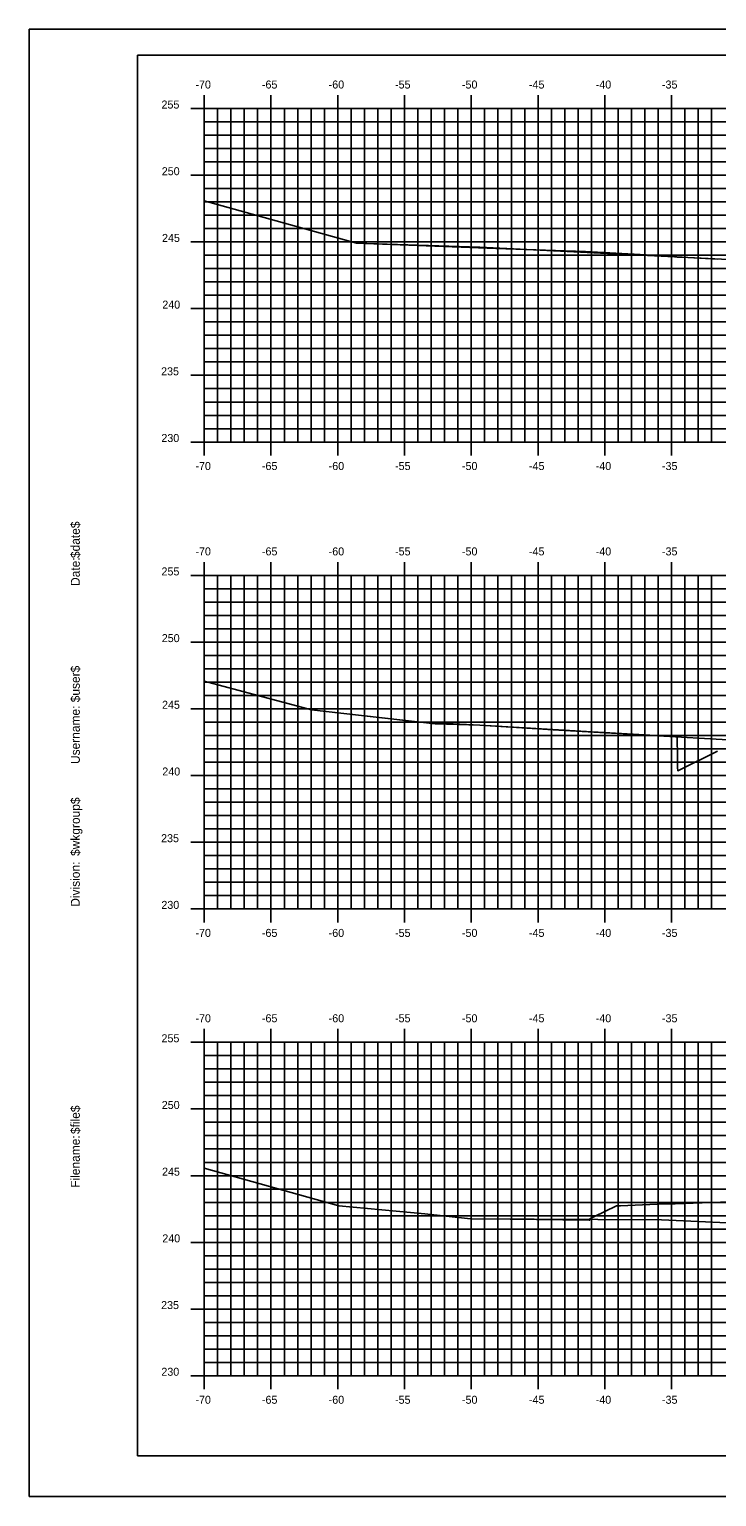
# Model space of a CAD drawing. Extents: x 1168600 to 1177589, y 610178 to 611246.
# Drawn here: x 1172884.7 to 1172936.2, y 610900.5 to 611010.5 of the extents above; entities that cross this region are included whole.
import ezdxf

# ---------------------------------------------------------------- set-up
doc = ezdxf.new("R2010")
doc.units = 0
for name, color, linetype in [('_Construction', 7, 'Continuous'), ('_Station Equation', 7, 'Continuous'), ('H_V ANNOTATION', 7, 'Continuous'), ('MAJOR', 7, 'Continuous'), ('MINOR', 7, 'Continuous')]:
    doc.layers.add(name, color=color, linetype=linetype)

msp = doc.modelspace()

# ---------------------------------------------------------------- linework, layer by layer
at = {"layer": '_Construction'}
for p, q in [((1173052.83, 611008.6), (1172892.83, 611008.6)), ((1172892.83, 611008.6), (1172892.83, 610903.6)), ((1172892.83, 610903.6), (1173052.83, 610903.6))]:
    msp.add_line(p, q, dxfattribs=at)
msp.add_lwpolyline([(1172884.73, 610900.54), (1173054.73, 610900.54), (1173054.73, 611010.54), (1172884.73, 611010.54)], close=True, dxfattribs=at)
at = {"layer": '_Station Equation'}
for points in [[(1172897.83, 610997.67), (1172909.23, 610994.52), (1172918.46, 610994.21), (1172937.08, 610993.28), (1172946.02, 610992.72), (1172949.54, 610992.52), (1172964.26, 610991.92), (1172971.6, 610991.64), (1172974.19, 610991.53), (1172996.26, 610990.37), (1172999.92, 610990.38), (1173016.14, 610989.77), (1173018.67, 610989.25), (1173026.01, 610988.57), (1173031.23, 610990.15), (1173037.83, 610992.08)], [(1172897.83, 610997.67), (1172909.23, 610994.52), (1172919.67, 610994.1), (1172926.39, 610993.88), (1172933.2, 610993.5), (1172933.26, 610993.47), (1172933.6, 610993.46), (1172933.62, 610993.45), (1172936.25, 610993.32)], [(1172897.83, 610961.66), (1172905.86, 610959.53), (1172915.12, 610958.48), (1172918.46, 610958.37), (1172923.97, 610958.02), (1172944.9, 610956.83), (1172955.72, 610956.39), (1172964.31, 610956.11), (1172976.23, 610955.53), (1172987.71, 610954.89), (1172999.87, 610954.33), (1173010.98, 610953.77), (1173015.43, 610953.34), (1173021.29, 610952.8), (1173037.83, 610957.29)], [(1172897.83, 610961.66), (1172905.86, 610959.53), (1172913.99, 610958.61), (1172918.46, 610958.37), (1172926.47, 610957.9), (1172930.38, 610957.67), (1172933.24, 610957.5), (1172933.27, 610955.94), (1172933.28, 610955.21), (1172933.28, 610955.21), (1172933.29, 610954.95), (1172936.28, 610956.42)], [(1172897.83, 610925.17), (1172907.91, 610922.34), (1172914.35, 610921.75), (1172917.78, 610921.37), (1172932.07, 610921.28), (1172939.75, 610920.95), (1172951.73, 610920.57), (1172956.35, 610920.33), (1172973.18, 610919.5), (1172979.39, 610919.39), (1173002.57, 610918.27), (1173005.69, 610918.14), (1173006.9, 610918.04), (1173016.53, 610917.12), (1173035.4, 610923.91), (1173037.65, 610924.52), (1173037.82, 610924.62), (1173037.83, 610924.63)], [(1172897.83, 610925.17), (1172907.91, 610922.34), (1172914.35, 610921.75), (1172917.78, 610921.37), (1172920.74, 610921.33), (1172926.65, 610921.26), (1172926.68, 610921.3), (1172926.69, 610921.26), (1172926.7, 610921.36), (1172927, 610921.51), (1172928.71, 610922.34), (1172929, 610922.35), (1172931.75, 610922.46), (1172933.1, 610922.5), (1172948, 610923.05)]]:
    msp.add_lwpolyline(points, dxfattribs=at)
at = {"layer": 'MAJOR'}
for p, q in [((1172897.83, 611005.6), (1172897.83, 611004.6)), ((1172902.83, 611005.6), (1172902.83, 611004.6)), ((1172907.83, 611005.6), (1172907.83, 611004.6)), ((1172912.83, 611005.6), (1172912.83, 611004.6)), ((1172917.83, 611005.6), (1172917.83, 611004.6)), ((1172922.83, 611005.6), (1172922.83, 611004.6)), ((1172927.83, 611005.6), (1172927.83, 611004.6)), ((1172932.83, 611005.6), (1172932.83, 611004.6)), ((1172896.83, 611004.6), (1172897.83, 611004.6)), ((1172897.83, 611004.6), (1173037.83, 611004.6)), ((1172897.83, 610979.6), (1172897.83, 611004.6)), ((1172897.83, 610979.6), (1172897.83, 611004.6)), ((1172897.83, 611004.6), (1173037.83, 611004.6)), ((1172902.83, 610979.6), (1172902.83, 611004.6)), ((1172907.83, 610979.6), (1172907.83, 611004.6)), ((1172912.83, 610979.6), (1172912.83, 611004.6)), ((1172917.83, 610979.6), (1172917.83, 611004.6)), ((1172922.83, 610979.6), (1172922.83, 611004.6)), ((1172927.83, 610979.6), (1172927.83, 611004.6)), ((1172932.83, 610979.6), (1172932.83, 611004.6)), ((1172896.83, 610999.6), (1172897.83, 610999.6)), ((1172897.83, 610999.6), (1173037.83, 610999.6)), ((1172896.83, 610994.6), (1172897.83, 610994.6)), ((1172897.83, 610994.6), (1173037.83, 610994.6)), ((1172896.83, 610989.6), (1172897.83, 610989.6)), ((1172897.83, 610989.6), (1173037.83, 610989.6)), ((1172896.83, 610984.6), (1172897.83, 610984.6)), ((1172897.83, 610984.6), (1173037.83, 610984.6)), ((1172896.83, 610979.6), (1172897.83, 610979.6)), ((1172897.83, 610979.6), (1173037.83, 610979.6)), ((1172897.83, 610979.6), (1173037.83, 610979.6)), ((1172897.83, 610978.59), (1172897.83, 610979.6)), ((1172902.83, 610978.59), (1172902.83, 610979.6)), ((1172907.83, 610978.59), (1172907.83, 610979.6)), ((1172912.83, 610978.59), (1172912.83, 610979.6)), ((1172917.83, 610978.59), (1172917.83, 610979.6)), ((1172922.83, 610978.59), (1172922.83, 610979.6)), ((1172927.83, 610978.59), (1172927.83, 610979.6)), ((1172932.83, 610978.59), (1172932.83, 610979.6)), ((1172897.83, 610970.6), (1172897.83, 610969.6)), ((1172902.83, 610970.6), (1172902.83, 610969.6)), ((1172907.83, 610970.6), (1172907.83, 610969.6)), ((1172912.83, 610970.6), (1172912.83, 610969.6)), ((1172917.83, 610970.6), (1172917.83, 610969.6)), ((1172922.83, 610970.6), (1172922.83, 610969.6)), ((1172927.83, 610970.6), (1172927.83, 610969.6)), ((1172932.83, 610970.6), (1172932.83, 610969.6)), ((1172896.83, 610969.6), (1172897.83, 610969.6)), ((1172897.83, 610969.6), (1173037.83, 610969.6)), ((1172897.83, 610944.6), (1172897.83, 610969.6)), ((1172897.83, 610944.6), (1172897.83, 610969.6)), ((1172897.83, 610969.6), (1173037.83, 610969.6)), ((1172902.83, 610944.6), (1172902.83, 610969.6)), ((1172907.83, 610944.6), (1172907.83, 610969.6)), ((1172912.83, 610944.6), (1172912.83, 610969.6)), ((1172917.83, 610944.6), (1172917.83, 610969.6)), ((1172922.83, 610944.6), (1172922.83, 610969.6)), ((1172927.83, 610944.6), (1172927.83, 610969.6)), ((1172932.83, 610944.6), (1172932.83, 610969.6)), ((1172896.83, 610964.6), (1172897.83, 610964.6)), ((1172897.83, 610964.6), (1173037.83, 610964.6)), ((1172896.83, 610959.6), (1172897.83, 610959.6)), ((1172897.83, 610959.6), (1173037.83, 610959.6)), ((1172896.83, 610954.6), (1172897.83, 610954.6)), ((1172897.83, 610954.6), (1173037.83, 610954.6)), ((1172896.83, 610949.6), (1172897.83, 610949.6)), ((1172897.83, 610949.6), (1173037.83, 610949.6)), ((1172896.83, 610944.6), (1172897.83, 610944.6)), ((1172897.83, 610944.6), (1173037.83, 610944.6)), ((1172897.83, 610944.6), (1173037.83, 610944.6)), ((1172897.83, 610943.59), (1172897.83, 610944.6)), ((1172902.83, 610943.59), (1172902.83, 610944.6)), ((1172907.83, 610943.59), (1172907.83, 610944.6)), ((1172912.83, 610943.59), (1172912.83, 610944.6)), ((1172917.83, 610943.59), (1172917.83, 610944.6)), ((1172922.83, 610943.59), (1172922.83, 610944.6)), ((1172927.83, 610943.59), (1172927.83, 610944.6)), ((1172932.83, 610943.59), (1172932.83, 610944.6)), ((1172896.83, 610934.6), (1172897.83, 610934.6)), ((1172897.83, 610935.6), (1172897.83, 610934.6)), ((1172897.83, 610934.6), (1173037.83, 610934.6)), ((1172897.83, 610909.6), (1172897.83, 610934.6)), ((1172897.83, 610909.6), (1172897.83, 610934.6)), ((1172897.83, 610934.6), (1173037.83, 610934.6)), ((1172902.83, 610935.6), (1172902.83, 610934.6)), ((1172902.83, 610909.6), (1172902.83, 610934.6)), ((1172907.83, 610935.6), (1172907.83, 610934.6)), ((1172907.83, 610909.6), (1172907.83, 610934.6)), ((1172912.83, 610935.6), (1172912.83, 610934.6)), ((1172912.83, 610909.6), (1172912.83, 610934.6)), ((1172917.83, 610935.6), (1172917.83, 610934.6)), ((1172917.83, 610909.6), (1172917.83, 610934.6)), ((1172922.83, 610935.6), (1172922.83, 610934.6)), ((1172922.83, 610909.6), (1172922.83, 610934.6)), ((1172927.83, 610935.6), (1172927.83, 610934.6)), ((1172927.83, 610909.6), (1172927.83, 610934.6)), ((1172932.83, 610935.6), (1172932.83, 610934.6)), ((1172932.83, 610909.6), (1172932.83, 610934.6)), ((1172896.83, 610929.6), (1172897.83, 610929.6)), ((1172897.83, 610929.6), (1173037.83, 610929.6)), ((1172896.83, 610924.6), (1172897.83, 610924.6)), ((1172897.83, 610924.6), (1173037.83, 610924.6)), ((1172896.83, 610919.6), (1172897.83, 610919.6)), ((1172897.83, 610919.6), (1173037.83, 610919.6)), ((1172896.83, 610914.6), (1172897.83, 610914.6)), ((1172897.83, 610914.6), (1173037.83, 610914.6)), ((1172896.83, 610909.6), (1172897.83, 610909.6)), ((1172897.83, 610909.6), (1173037.83, 610909.6)), ((1172897.83, 610909.6), (1173037.83, 610909.6)), ((1172897.83, 610908.59), (1172897.83, 610909.6)), ((1172902.83, 610908.59), (1172902.83, 610909.6)), ((1172907.83, 610908.59), (1172907.83, 610909.6)), ((1172912.83, 610908.59), (1172912.83, 610909.6)), ((1172917.83, 610908.59), (1172917.83, 610909.6)), ((1172922.83, 610908.59), (1172922.83, 610909.6)), ((1172927.83, 610908.59), (1172927.83, 610909.6)), ((1172932.83, 610908.59), (1172932.83, 610909.6))]:
    msp.add_line(p, q, dxfattribs=at)
at = {"layer": 'MINOR'}
for p, q in [((1172898.83, 610979.6), (1172898.83, 611004.6)), ((1172899.83, 610979.6), (1172899.83, 611004.6)), ((1172900.83, 610979.6), (1172900.83, 611004.6)), ((1172901.83, 610979.6), (1172901.83, 611004.6)), ((1172903.83, 610979.6), (1172903.83, 611004.6)), ((1172904.83, 610979.6), (1172904.83, 611004.6)), ((1172905.83, 610979.6), (1172905.83, 611004.6)), ((1172906.83, 610979.6), (1172906.83, 611004.6)), ((1172908.83, 610979.6), (1172908.83, 611004.6)), ((1172909.83, 610979.6), (1172909.83, 611004.6)), ((1172910.83, 610979.6), (1172910.83, 611004.6)), ((1172911.83, 610979.6), (1172911.83, 611004.6)), ((1172913.83, 610979.6), (1172913.83, 611004.6)), ((1172914.83, 610979.6), (1172914.83, 611004.6)), ((1172915.83, 610979.6), (1172915.83, 611004.6)), ((1172916.83, 610979.6), (1172916.83, 611004.6)), ((1172918.83, 610979.6), (1172918.83, 611004.6)), ((1172919.83, 610979.6), (1172919.83, 611004.6)), ((1172920.83, 610979.6), (1172920.83, 611004.6)), ((1172921.83, 610979.6), (1172921.83, 611004.6)), ((1172923.83, 610979.6), (1172923.83, 611004.6)), ((1172924.83, 610979.6), (1172924.83, 611004.6)), ((1172925.83, 610979.6), (1172925.83, 611004.6)), ((1172926.83, 610979.6), (1172926.83, 611004.6)), ((1172928.83, 610979.6), (1172928.83, 611004.6)), ((1172929.83, 610979.6), (1172929.83, 611004.6)), ((1172930.83, 610979.6), (1172930.83, 611004.6)), ((1172931.83, 610979.6), (1172931.83, 611004.6)), ((1172933.83, 610979.6), (1172933.83, 611004.6)), ((1172934.83, 610979.6), (1172934.83, 611004.6)), ((1172935.83, 610979.6), (1172935.83, 611004.6)), ((1172897.83, 611003.6), (1173037.83, 611003.6)), ((1172897.83, 611003.6), (1172898.83, 611003.6)), ((1172897.83, 611002.6), (1173037.83, 611002.6)), ((1172897.83, 611002.6), (1172898.83, 611002.6)), ((1172897.83, 611001.6), (1173037.83, 611001.6)), ((1172897.83, 611001.6), (1172898.83, 611001.6)), ((1172897.83, 611000.6), (1173037.83, 611000.6)), ((1172897.83, 611000.6), (1172898.83, 611000.6)), ((1172897.83, 610998.6), (1173037.83, 610998.6)), ((1172897.83, 610998.6), (1172898.83, 610998.6)), ((1172897.83, 610997.6), (1173037.83, 610997.6)), ((1172897.83, 610997.6), (1172898.83, 610997.6)), ((1172897.83, 610996.6), (1173037.83, 610996.6)), ((1172897.83, 610996.6), (1172898.83, 610996.6)), ((1172897.83, 610995.6), (1173037.83, 610995.6)), ((1172897.83, 610995.6), (1172898.83, 610995.6)), ((1172897.83, 610993.6), (1173037.83, 610993.6)), ((1172897.83, 610993.6), (1172898.83, 610993.6)), ((1172897.83, 610992.6), (1173037.83, 610992.6)), ((1172897.83, 610992.6), (1172898.83, 610992.6)), ((1172897.83, 610991.6), (1173037.83, 610991.6)), ((1172897.83, 610991.6), (1172898.83, 610991.6)), ((1172897.83, 610990.6), (1173037.83, 610990.6)), ((1172897.83, 610990.6), (1172898.83, 610990.6)), ((1172897.83, 610988.6), (1173037.83, 610988.6)), ((1172897.83, 610988.6), (1172898.83, 610988.6)), ((1172897.83, 610987.6), (1173037.83, 610987.6)), ((1172897.83, 610987.6), (1172898.83, 610987.6)), ((1172897.83, 610986.6), (1173037.83, 610986.6)), ((1172897.83, 610986.6), (1172898.83, 610986.6)), ((1172897.83, 610985.6), (1173037.83, 610985.6)), ((1172897.83, 610985.6), (1172898.83, 610985.6)), ((1172897.83, 610983.6), (1173037.83, 610983.6)), ((1172897.83, 610983.6), (1172898.83, 610983.6)), ((1172897.83, 610982.6), (1173037.83, 610982.6)), ((1172897.83, 610982.6), (1172898.83, 610982.6)), ((1172897.83, 610981.6), (1173037.83, 610981.6)), ((1172897.83, 610981.6), (1172898.83, 610981.6)), ((1172897.83, 610980.6), (1173037.83, 610980.6)), ((1172897.83, 610980.6), (1172898.83, 610980.6)), ((1172898.83, 610944.6), (1172898.83, 610969.6)), ((1172899.83, 610944.6), (1172899.83, 610969.6)), ((1172900.83, 610944.6), (1172900.83, 610969.6)), ((1172901.83, 610944.6), (1172901.83, 610969.6)), ((1172903.83, 610944.6), (1172903.83, 610969.6)), ((1172904.83, 610944.6), (1172904.83, 610969.6)), ((1172905.83, 610944.6), (1172905.83, 610969.6)), ((1172906.83, 610944.6), (1172906.83, 610969.6)), ((1172908.83, 610944.6), (1172908.83, 610969.6)), ((1172909.83, 610944.6), (1172909.83, 610969.6)), ((1172910.83, 610944.6), (1172910.83, 610969.6)), ((1172911.83, 610944.6), (1172911.83, 610969.6)), ((1172913.83, 610944.6), (1172913.83, 610969.6)), ((1172914.83, 610944.6), (1172914.83, 610969.6)), ((1172915.83, 610944.6), (1172915.83, 610969.6)), ((1172916.83, 610944.6), (1172916.83, 610969.6)), ((1172918.83, 610944.6), (1172918.83, 610969.6)), ((1172919.83, 610944.6), (1172919.83, 610969.6)), ((1172920.83, 610944.6), (1172920.83, 610969.6)), ((1172921.83, 610944.6), (1172921.83, 610969.6)), ((1172923.83, 610944.6), (1172923.83, 610969.6)), ((1172924.83, 610944.6), (1172924.83, 610969.6)), ((1172925.83, 610944.6), (1172925.83, 610969.6)), ((1172926.83, 610944.6), (1172926.83, 610969.6)), ((1172928.83, 610944.6), (1172928.83, 610969.6)), ((1172929.83, 610944.6), (1172929.83, 610969.6)), ((1172930.83, 610944.6), (1172930.83, 610969.6)), ((1172931.83, 610944.6), (1172931.83, 610969.6)), ((1172933.83, 610944.6), (1172933.83, 610969.6)), ((1172934.83, 610944.6), (1172934.83, 610969.6)), ((1172935.83, 610944.6), (1172935.83, 610969.6)), ((1172897.83, 610968.6), (1173037.83, 610968.6)), ((1172897.83, 610968.6), (1172898.83, 610968.6)), ((1172897.83, 610967.6), (1173037.83, 610967.6)), ((1172897.83, 610967.6), (1172898.83, 610967.6)), ((1172897.83, 610966.6), (1173037.83, 610966.6)), ((1172897.83, 610966.6), (1172898.83, 610966.6)), ((1172897.83, 610965.6), (1173037.83, 610965.6)), ((1172897.83, 610965.6), (1172898.83, 610965.6)), ((1172897.83, 610963.6), (1173037.83, 610963.6)), ((1172897.83, 610963.6), (1172898.83, 610963.6)), ((1172897.83, 610962.6), (1173037.83, 610962.6)), ((1172897.83, 610962.6), (1172898.83, 610962.6)), ((1172897.83, 610961.6), (1173037.83, 610961.6)), ((1172897.83, 610961.6), (1172898.83, 610961.6)), ((1172897.83, 610960.6), (1173037.83, 610960.6)), ((1172897.83, 610960.6), (1172898.83, 610960.6)), ((1172897.83, 610958.6), (1173037.83, 610958.6)), ((1172897.83, 610958.6), (1172898.83, 610958.6)), ((1172897.83, 610957.6), (1173037.83, 610957.6)), ((1172897.83, 610957.6), (1172898.83, 610957.6)), ((1172897.83, 610956.6), (1173037.83, 610956.6)), ((1172897.83, 610956.6), (1172898.83, 610956.6)), ((1172897.83, 610955.6), (1173037.83, 610955.6)), ((1172897.83, 610955.6), (1172898.83, 610955.6)), ((1172897.83, 610953.6), (1173037.83, 610953.6)), ((1172897.83, 610953.6), (1172898.83, 610953.6)), ((1172897.83, 610952.6), (1173037.83, 610952.6)), ((1172897.83, 610952.6), (1172898.83, 610952.6)), ((1172897.83, 610951.6), (1173037.83, 610951.6)), ((1172897.83, 610951.6), (1172898.83, 610951.6)), ((1172897.83, 610950.6), (1173037.83, 610950.6)), ((1172897.83, 610950.6), (1172898.83, 610950.6)), ((1172897.83, 610948.6), (1173037.83, 610948.6)), ((1172897.83, 610948.6), (1172898.83, 610948.6)), ((1172897.83, 610947.6), (1173037.83, 610947.6)), ((1172897.83, 610947.6), (1172898.83, 610947.6)), ((1172897.83, 610946.6), (1173037.83, 610946.6)), ((1172897.83, 610946.6), (1172898.83, 610946.6)), ((1172897.83, 610945.6), (1173037.83, 610945.6)), ((1172897.83, 610945.6), (1172898.83, 610945.6)), ((1172898.83, 610909.6), (1172898.83, 610934.6)), ((1172899.83, 610909.6), (1172899.83, 610934.6)), ((1172900.83, 610909.6), (1172900.83, 610934.6)), ((1172901.83, 610909.6), (1172901.83, 610934.6)), ((1172903.83, 610909.6), (1172903.83, 610934.6)), ((1172904.83, 610909.6), (1172904.83, 610934.6)), ((1172905.83, 610909.6), (1172905.83, 610934.6)), ((1172906.83, 610909.6), (1172906.83, 610934.6)), ((1172908.83, 610909.6), (1172908.83, 610934.6)), ((1172909.83, 610909.6), (1172909.83, 610934.6)), ((1172910.83, 610909.6), (1172910.83, 610934.6)), ((1172911.83, 610909.6), (1172911.83, 610934.6)), ((1172913.83, 610909.6), (1172913.83, 610934.6)), ((1172914.83, 610909.6), (1172914.83, 610934.6)), ((1172915.83, 610909.6), (1172915.83, 610934.6)), ((1172916.83, 610909.6), (1172916.83, 610934.6)), ((1172918.83, 610909.6), (1172918.83, 610934.6)), ((1172919.83, 610909.6), (1172919.83, 610934.6)), ((1172920.83, 610909.6), (1172920.83, 610934.6)), ((1172921.83, 610909.6), (1172921.83, 610934.6)), ((1172923.83, 610909.6), (1172923.83, 610934.6)), ((1172924.83, 610909.6), (1172924.83, 610934.6)), ((1172925.83, 610909.6), (1172925.83, 610934.6)), ((1172926.83, 610909.6), (1172926.83, 610934.6)), ((1172928.83, 610909.6), (1172928.83, 610934.6)), ((1172929.83, 610909.6), (1172929.83, 610934.6)), ((1172930.83, 610909.6), (1172930.83, 610934.6)), ((1172931.83, 610909.6), (1172931.83, 610934.6)), ((1172933.83, 610909.6), (1172933.83, 610934.6)), ((1172934.83, 610909.6), (1172934.83, 610934.6)), ((1172935.83, 610909.6), (1172935.83, 610934.6)), ((1172897.83, 610933.6), (1173037.83, 610933.6)), ((1172897.83, 610933.6), (1172898.83, 610933.6)), ((1172897.83, 610932.6), (1173037.83, 610932.6)), ((1172897.83, 610932.6), (1172898.83, 610932.6)), ((1172897.83, 610931.6), (1173037.83, 610931.6)), ((1172897.83, 610931.6), (1172898.83, 610931.6)), ((1172897.83, 610930.6), (1173037.83, 610930.6)), ((1172897.83, 610930.6), (1172898.83, 610930.6)), ((1172897.83, 610928.6), (1173037.83, 610928.6)), ((1172897.83, 610928.6), (1172898.83, 610928.6)), ((1172897.83, 610927.6), (1173037.83, 610927.6)), ((1172897.83, 610927.6), (1172898.83, 610927.6)), ((1172897.83, 610926.6), (1173037.83, 610926.6)), ((1172897.83, 610926.6), (1172898.83, 610926.6)), ((1172897.83, 610925.6), (1173037.83, 610925.6)), ((1172897.83, 610925.6), (1172898.83, 610925.6)), ((1172897.83, 610923.6), (1173037.83, 610923.6)), ((1172897.83, 610923.6), (1172898.83, 610923.6)), ((1172897.83, 610922.6), (1173037.83, 610922.6)), ((1172897.83, 610922.6), (1172898.83, 610922.6)), ((1172897.83, 610921.6), (1173037.83, 610921.6)), ((1172897.83, 610921.6), (1172898.83, 610921.6)), ((1172897.83, 610920.6), (1173037.83, 610920.6)), ((1172897.83, 610920.6), (1172898.83, 610920.6)), ((1172897.83, 610918.6), (1173037.83, 610918.6)), ((1172897.83, 610918.6), (1172898.83, 610918.6)), ((1172897.83, 610917.6), (1173037.83, 610917.6)), ((1172897.83, 610917.6), (1172898.83, 610917.6)), ((1172897.83, 610916.6), (1173037.83, 610916.6)), ((1172897.83, 610916.6), (1172898.83, 610916.6)), ((1172897.83, 610915.6), (1173037.83, 610915.6)), ((1172897.83, 610915.6), (1172898.83, 610915.6)), ((1172897.83, 610913.6), (1173037.83, 610913.6)), ((1172897.83, 610913.6), (1172898.83, 610913.6)), ((1172897.83, 610912.6), (1173037.83, 610912.6)), ((1172897.83, 610912.6), (1172898.83, 610912.6)), ((1172897.83, 610911.6), (1173037.83, 610911.6)), ((1172897.83, 610911.6), (1172898.83, 610911.6)), ((1172897.83, 610910.6), (1173037.83, 610910.6)), ((1172897.83, 610910.6), (1172898.83, 610910.6))]:
    msp.add_line(p, q, dxfattribs=at)

# ---------------------------------------------------------------- texts
at = {"layer": '_Construction'}
for s, p in [('$date$', (1172888.51, 610970.9)), ('Date:', (1172888.51, 610968.81)), ('$user$', (1172888.51, 610960.09)), ('Username:', (1172888.51, 610955.46)), ('$wkgroup$', (1172888.51, 610948.57)), ('Division:', (1172888.51, 610944.76)), ('$file$', (1172888.51, 610927.72)), ('Filename:', (1172888.51, 610923.69))]:
    msp.add_text(s, height=0.67, rotation=90, dxfattribs=at).set_placement(p)
at = {"layer": 'H_V ANNOTATION'}
for s, p in [('-70', (1172897.17, 611006.1)), ('-65', (1172902.15, 611006.1)), ('-60', (1172907.15, 611006.1)), ('-55', (1172912.12, 611006.1)), ('-50', (1172917.13, 611006.1)), ('-45', (1172922.15, 611006.1)), ('-40', (1172927.15, 611006.1)), ('-35', (1172932.11, 611006.1)), ('255', (1172894.63, 611004.6)), ('250', (1172894.65, 610999.6)), ('245', (1172894.67, 610994.6)), ('240', (1172894.69, 610989.6)), ('235', (1172894.6, 610984.6)), ('230', (1172894.62, 610979.6)), ('-70', (1172897.17, 610977.5)), ('-65', (1172902.15, 610977.5)), ('-60', (1172907.15, 610977.5)), ('-55', (1172912.12, 610977.5)), ('-50', (1172917.13, 610977.5)), ('-45', (1172922.15, 610977.5)), ('-40', (1172927.15, 610977.5)), ('-35', (1172932.11, 610977.5)), ('-70', (1172897.17, 610971.1)), ('-65', (1172902.15, 610971.1)), ('-60', (1172907.15, 610971.1)), ('-55', (1172912.12, 610971.1)), ('-50', (1172917.13, 610971.1)), ('-45', (1172922.15, 610971.1)), ('-40', (1172927.15, 610971.1)), ('-35', (1172932.11, 610971.1)), ('255', (1172894.63, 610969.6)), ('250', (1172894.65, 610964.6)), ('245', (1172894.67, 610959.6)), ('240', (1172894.69, 610954.6)), ('235', (1172894.6, 610949.6)), ('230', (1172894.62, 610944.6)), ('-70', (1172897.17, 610942.5)), ('-65', (1172902.15, 610942.5)), ('-60', (1172907.15, 610942.5)), ('-55', (1172912.12, 610942.5)), ('-50', (1172917.13, 610942.5)), ('-45', (1172922.15, 610942.5)), ('-40', (1172927.15, 610942.5)), ('-35', (1172932.11, 610942.5)), ('-70', (1172897.17, 610936.1)), ('-65', (1172902.15, 610936.1)), ('-60', (1172907.15, 610936.1)), ('-50', (1172917.13, 610936.1)), ('-40', (1172927.15, 610936.1)), ('-35', (1172932.11, 610936.1)), ('-55', (1172912.12, 610936.1)), ('-45', (1172922.15, 610936.1)), ('255', (1172894.63, 610934.6)), ('250', (1172894.65, 610929.6)), ('245', (1172894.67, 610924.6)), ('240', (1172894.69, 610919.6)), ('235', (1172894.6, 610914.6)), ('230', (1172894.62, 610909.6)), ('-70', (1172897.17, 610907.5)), ('-65', (1172902.15, 610907.5)), ('-60', (1172907.15, 610907.5)), ('-50', (1172917.13, 610907.5)), ('-40', (1172927.15, 610907.5)), ('-35', (1172932.11, 610907.5)), ('-55', (1172912.12, 610907.5)), ('-45', (1172922.15, 610907.5))]:
    msp.add_text(s, height=0.6, dxfattribs=at).set_placement(p)

doc.saveas('drawing.dxf')
